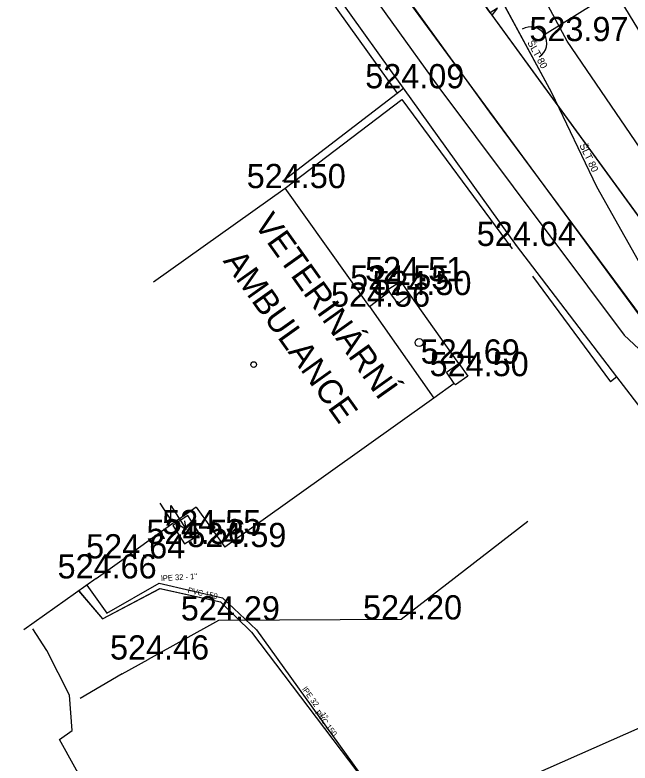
# Model space of a CAD drawing. Extents: x -668867 to -667827, y -1131943 to -1131019.
# Drawn here: x -668575.41 to -668556.37, y -1131413.93 to -1131390.78 of the extents above; entities that cross this region are included whole.
import ezdxf

# ---------------------------------------------------------------- set-up
doc = ezdxf.new("R2010")
doc.units = 0
for name, color, linetype in [('G_Bod_tecka', 7, 'Continuous'), ('G_Bod_vyska', 7, 'Continuous'), ('G_Breh_Teren', 7, 'Continuous'), ('G_Budovy-znacky', 7, 'Continuous'), ('G_Budovy_Objekty', 7, 'Continuous'), ('G_Budovy_vstupy', 7, 'Continuous'), ('G_Plochy_zpevnene', 7, 'Continuous'), ('G_Ploty', 7, 'Continuous'), ('G_Ploty_vstupy', 7, 'Continuous'), ('G_Poznamky_odkaz', 7, 'Continuous'), ('G_Site-kanalizace', 7, 'Continuous'), ('G_Site-Rozvadece', 7, 'Continuous'), ('G_Z_ELsilove_podz_kotovane', 7, 'Continuous'), ('G_Z_KANAL_podz_kotovane', 7, 'Continuous'), ('G_Z_PLYNY_podz_geodeticky', 7, 'Continuous'), ('G_Z_SPOJE_podz_geodeticky', 7, 'Continuous'), ('G_Z_SPOJE_podz_kotovane', 7, 'Continuous'), ('G_Z_SPOJE_podz_priblizne', 7, 'Continuous'), ('G_Z_VODA_podz_kotovane', 7, 'Continuous'), ('Vrstva 12', 7, 'Continuous'), ('Vrstva 17', 7, 'Continuous'), ('Vrstva 25', 7, 'Continuous'), ('Vrstva 26', 7, 'Continuous'), ('Vrstva 3', 7, 'Continuous'), ('Vrstva 4', 7, 'Continuous')]:
    doc.layers.add(name, color=color, linetype=linetype)

msp = doc.modelspace()

# ---------------------------------------------------------------- linework, layer by layer
at = {"layer": 'G_Bod_tecka'}
for p, q in [((-668558.32, -1131391.59), (-668558.32, -1131391.59)), ((-668563.38, -1131393.05), (-668563.38, -1131393.05)), ((-668567.05, -1131396.14), (-668567.05, -1131396.14)), ((-668559.93, -1131397.93), (-668559.93, -1131397.93)), ((-668563.47, -1131399.02), (-668563.47, -1131399.02)), ((-668563.87, -1131399.28), (-668563.87, -1131399.28)), ((-668563.16, -1131399.45), (-668563.16, -1131399.45)), ((-668564.45, -1131399.81), (-668564.45, -1131399.81)), ((-668561.67, -1131401.57), (-668561.67, -1131401.57)), ((-668561.39, -1131401.96), (-668561.39, -1131401.96)), ((-668569.69, -1131406.85), (-668569.69, -1131406.85)), ((-668570.16, -1131407.15), (-668570.16, -1131407.15)), ((-668568.91, -1131407.25), (-668568.91, -1131407.25)), ((-668572.03, -1131407.6), (-668572.03, -1131407.6)), ((-668572.9, -1131408.22), (-668572.9, -1131408.22)), ((-668569.11, -1131409.52), (-668569.11, -1131409.52)), ((-668563.45, -1131409.49), (-668563.45, -1131409.49)), ((-668571.29, -1131410.73), (-668571.29, -1131410.73))]:
    msp.add_line(p, q, dxfattribs=at)
at = {"layer": 'G_Breh_Teren'}
msp.add_lwpolyline([(-668553.36, -1131398.6), (-668555.9, -1131395.13), (-668558.32, -1131391.59), (-668559.57, -1131389.26), (-668560.74, -1131386.88)], dxfattribs=at)
at = {"layer": 'G_Budovy-znacky'}
for centre, radius in [((-668562.9, -1131400.92), 0.125), ((-668568.02, -1131401.601), 0.0875)]:
    msp.add_circle(centre, radius, dxfattribs=at)
at = {"layer": 'G_Budovy_Objekty'}
for p, q in [((-668571.12, -1131399.04), (-668567.05, -1131396.14)), ((-668564.44, -1131399.8), (-668567.05, -1131396.14)), ((-668563.87, -1131399.28), (-668563.47, -1131399.02)), ((-668563.18, -1131399.44), (-668563.47, -1131399.02)), ((-668564.44, -1131399.8), (-668563.83, -1131399.34)), ((-668563.87, -1131399.28), (-668563.83, -1131399.34)), ((-668563.55, -1131399.72), (-668563.83, -1131399.34)), ((-668563.18, -1131399.44), (-668563.55, -1131399.72)), ((-668561.67, -1131401.57), (-668563.18, -1131399.44)), ((-668564.44, -1131399.8), (-668562.44, -1131402.64)), ((-668562.05, -1131401.84), (-668561.67, -1131401.57)), ((-668561.67, -1131401.57), (-668561.39, -1131401.96)), ((-668561.81, -1131402.19), (-668562.05, -1131401.84)), ((-668561.39, -1131401.96), (-668561.77, -1131402.23)), ((-668561.81, -1131402.19), (-668562.44, -1131402.64)), ((-668561.81, -1131402.19), (-668561.77, -1131402.23)), ((-668562.44, -1131402.64), (-668568.91, -1131407.25)), ((-668569.8, -1131406.01), (-668570.09, -1131406.22)), ((-668569.8, -1131406.01), (-668568.91, -1131407.25)), ((-668570.09, -1131406.22), (-668570.55, -1131406.54)), ((-668570.55, -1131406.54), (-668572.03, -1131407.6)), ((-668572.9, -1131408.22), (-668575.14, -1131409.81))]:
    msp.add_line(p, q, dxfattribs=at)
at = {"layer": 'G_Budovy_vstupy'}
msp.add_line((-668572.9, -1131408.22), (-668572.03, -1131407.6), dxfattribs=at)
at = {"layer": 'G_Plochy_zpevnene'}
for p, q in [((-668563.66, -1131389.73), (-668560.72, -1131393.79)), ((-668560.72, -1131393.79), (-668554.74, -1131401.86))]:
    msp.add_line(p, q, dxfattribs=at)
at = {"layer": 'G_Ploty'}
for p, q in [((-668572.8, -1131380.33), (-668563.58, -1131393.2)), ((-668563.38, -1131393.05), (-668571.54, -1131381.66)), ((-668567.13, -1131395.92), (-668563.58, -1131393.2)), ((-668563.58, -1131393.2), (-668563.38, -1131393.05)), ((-668559.88, -1131397.92), (-668563.38, -1131393.05)), ((-668567.05, -1131396.14), (-668563.43, -1131393.4)), ((-668563.43, -1131393.4), (-668560.02, -1131398.02)), ((-668556.78, -1131401.98), (-668559.24, -1131398.75)), ((-668559.39, -1131398.86), (-668556.98, -1131402.13)), ((-668556.78, -1131401.98), (-668556.98, -1131402.13)), ((-668559.53, -1131406.46), (-668563.45, -1131409.49)), ((-668569.11, -1131409.52), (-668571.29, -1131410.73)), ((-668563.45, -1131409.49), (-668569.11, -1131409.52)), ((-668572.09, -1131411.17), (-668573.39, -1131411.94))]:
    msp.add_line(p, q, dxfattribs=at)
at = {"layer": 'G_Ploty_vstupy'}
for p, q in [((-668559.24, -1131398.75), (-668559.88, -1131397.92)), ((-668554.34, -1131405.16), (-668556.78, -1131401.98)), ((-668572.09, -1131411.17), (-668571.29, -1131410.73))]:
    msp.add_line(p, q, dxfattribs=at)
at = {"layer": 'G_Site-kanalizace'}
msp.add_line((-668559.022, -1131391.386), (-668557.46, -1131390.42), dxfattribs=at)
msp.add_arc((-668559.448, -1131391.649), 0.5, 301.7243, 121.7243, dxfattribs=at)
at = {"layer": 'G_Site-Rozvadece'}
for p, q in [((-668570.927, -1131405.885), (-668570.59, -1131406.413)), ((-668570.59, -1131406.413), (-668570.581, -1131405.962)), ((-668570.581, -1131405.962), (-668570.11, -1131406.7)), ((-668570.335, -1131406.553), (-668570.11, -1131406.7)), ((-668570.11, -1131406.7), (-668570.149, -1131406.434))]:
    msp.add_line(p, q, dxfattribs=at)
msp.add_lwpolyline([(-668570.06, -1131406.27), (-668570.52, -1131406.58), (-668570.16, -1131407.15), (-668569.69, -1131406.85)], close=True, dxfattribs=at)
at = {"layer": 'G_Z_ELsilove_podz_kotovane'}
for points in [[(-668553.07, -1131401.18), (-668560.64, -1131390.79), (-668560.52, -1131390.64), (-668560.47, -1131390.57), (-668560.7, -1131390.71), (-668563.76, -1131386.29), (-668564.44, -1131384.76), (-668564.02, -1131383.36), (-668563.33, -1131381.4), (-668564.13, -1131378.78), (-668566.67, -1131376.29), (-668567.21, -1131375.91), (-668568.85, -1131374.12), (-668569.13, -1131373.48), (-668569.4, -1131372.96), (-668569.17, -1131372.68), (-668569.5, -1131372.73), (-668572.15, -1131368.37), (-668573.22, -1131367.75), (-668578.11, -1131371.07)], [(-668578.11, -1131371.07), (-668573.22, -1131367.75), (-668572.15, -1131368.37), (-668569.5, -1131372.73), (-668569.13, -1131373.48), (-668568.85, -1131374.12), (-668567.21, -1131375.91), (-668566.67, -1131376.29), (-668564.13, -1131378.78), (-668563.33, -1131381.4), (-668564.02, -1131383.36), (-668564.44, -1131384.76), (-668563.76, -1131386.29), (-668560.7, -1131390.71), (-668553.07, -1131401.18), (-668550, -1131405.19), (-668547.122, -1131408.782), (-668546.77, -1131408.529)], [(-668546.7, -1131408.62), (-668547.06, -1131408.86), (-668564.886, -1131416.739)]]:
    msp.add_lwpolyline(points, dxfattribs=at)
at = {"layer": 'G_Z_KANAL_podz_kotovane'}
msp.add_lwpolyline([(-668573.44, -1131408.6), (-668572.7, -1131409.47), (-668570.92, -1131408.53), (-668569.05, -1131408.94), (-668568.09, -1131409.88), (-668564.57, -1131414.53), (-668562.59, -1131417.08), (-668554.32, -1131428.46)], dxfattribs=at)
at = {"layer": 'G_Z_PLYNY_podz_geodeticky'}
msp.add_lwpolyline([(-668582.9, -1131361.57), (-668582.85, -1131361.72), (-668582.68, -1131361.94), (-668573.97, -1131374.75), (-668573.24, -1131376.14), (-668572.03, -1131378.36), (-668571.85, -1131379.4), (-668569.56, -1131382.9), (-668562.29, -1131393.03), (-668556.55, -1131400.69), (-668554.56, -1131402.55), (-668551.52, -1131405.79), (-668550.93, -1131406.58), (-668549.99, -1131407.86)], dxfattribs=at)
at = {"layer": 'G_Z_SPOJE_podz_geodeticky'}
for points in [[(-668596.5, -1131371.9), (-668590.06, -1131367.67), (-668586.84, -1131366.73), (-668584.36, -1131366.65), (-668582.43, -1131367.26), (-668580.04, -1131368.79), (-668577.5, -1131371.75), (-668574.51, -1131375.79), (-668573.93, -1131376.72), (-668573.6, -1131376.56), (-668569.12, -1131373.42), (-668568.53, -1131373.04), (-668560.49, -1131384.05), (-668554.48, -1131393.92), (-668544.31, -1131406.9), (-668535.24, -1131419.7), (-668530.52, -1131423.47)], [(-668577.41, -1131372.64), (-668576.75, -1131372.81), (-668574.72, -1131375.63), (-668571.66, -1131379.63), (-668569.93, -1131382), (-668566.96, -1131386.01), (-668566.38, -1131386.07), (-668554.43, -1131402.33), (-668544.84, -1131415.34), (-668542.78, -1131418.73), (-668542.11, -1131420.92), (-668541.19, -1131423.7), (-668539.75, -1131426.96), (-668539.62, -1131427.57), (-668542.44, -1131429.8), (-668548.54, -1131434.11), (-668549.28, -1131434.23), (-668549.75, -1131434.41), (-668552.5, -1131436.89), (-668555.29, -1131438.73), (-668558.67, -1131441.06), (-668558.78, -1131441.24), (-668563.11, -1131444.25), (-668563.75, -1131444.7)], [(-668572.18, -1131416.88), (-668572.24, -1131416.44), (-668574.03, -1131413.2), (-668573.64, -1131412.93), (-668573.72, -1131411.83), (-668574.42, -1131410.45), (-668574.86, -1131409.78)]]:
    msp.add_lwpolyline(points, dxfattribs=at)
at = {"layer": 'G_Z_SPOJE_podz_kotovane'}
for points in [[(-668577.41, -1131372.64), (-668576.75, -1131372.81), (-668574.72, -1131375.63), (-668571.66, -1131379.63), (-668569.93, -1131382), (-668566.96, -1131386.01), (-668566.38, -1131386.07), (-668554.43, -1131402.33), (-668544.84, -1131415.34), (-668542.78, -1131418.73), (-668542.11, -1131420.92), (-668541.19, -1131423.7), (-668539.75, -1131426.96), (-668539.62, -1131427.57), (-668542.44, -1131429.8), (-668548.54, -1131434.11), (-668549.28, -1131434.23), (-668549.75, -1131434.41), (-668552.5, -1131436.89), (-668555.29, -1131438.73), (-668558.67, -1131441.06), (-668558.78, -1131441.24), (-668563.11, -1131444.25), (-668563.75, -1131444.7)], [(-668572.18, -1131416.88), (-668572.24, -1131416.44), (-668574.03, -1131413.2), (-668573.64, -1131412.93), (-668573.72, -1131411.83), (-668574.42, -1131410.45), (-668574.86, -1131409.78)]]:
    msp.add_lwpolyline(points, dxfattribs=at)
at = {"layer": 'G_Z_SPOJE_podz_priblizne'}
for points in [[(-668596.5, -1131371.9), (-668590.06, -1131367.67), (-668586.84, -1131366.73), (-668584.36, -1131366.65), (-668582.43, -1131367.26), (-668580.04, -1131368.79), (-668577.5, -1131371.75), (-668574.51, -1131375.79), (-668573.93, -1131376.72), (-668573.6, -1131376.56), (-668569.12, -1131373.42), (-668568.53, -1131373.04), (-668560.49, -1131384.05), (-668554.48, -1131393.92), (-668544.31, -1131406.9), (-668535.24, -1131419.7), (-668530.52, -1131423.47)], [(-668577.41, -1131372.64), (-668576.75, -1131372.81), (-668574.72, -1131375.63), (-668571.66, -1131379.63), (-668569.93, -1131382), (-668566.96, -1131386.01), (-668566.38, -1131386.07), (-668554.43, -1131402.33), (-668544.84, -1131415.34), (-668542.78, -1131418.73), (-668542.11, -1131420.92), (-668541.19, -1131423.7), (-668539.75, -1131426.96), (-668539.62, -1131427.57), (-668542.44, -1131429.8), (-668548.54, -1131434.11), (-668549.28, -1131434.23), (-668549.75, -1131434.41), (-668552.5, -1131436.89), (-668555.29, -1131438.73), (-668558.67, -1131441.06), (-668558.78, -1131441.24), (-668563.11, -1131444.25), (-668563.75, -1131444.7)], [(-668572.18, -1131416.88), (-668572.24, -1131416.44), (-668574.03, -1131413.2), (-668573.64, -1131412.93), (-668573.72, -1131411.83), (-668574.42, -1131410.45), (-668574.86, -1131409.78)]]:
    msp.add_lwpolyline(points, dxfattribs=at)
at = {"layer": 'G_Z_VODA_podz_kotovane'}
for points in [[(-668570.57, -1131372.24), (-668566.34, -1131379.16), (-668564.69, -1131382.1), (-668562.36, -1131386.61), (-668558.8, -1131393.18), (-668557.41, -1131396.09), (-668553.99, -1131402.16), (-668552.94, -1131404.32), (-668552.38, -1131405.7), (-668552.19, -1131406.86), (-668552.79, -1131416.65), (-668552.99, -1131419.99), (-668553.27, -1131424.07), (-668553.7, -1131429), (-668553.71, -1131429.07), (-668554.21, -1131434.2), (-668554.35, -1131436.47), (-668554.34, -1131437.86), (-668554.5, -1131439.75), (-668554.99, -1131442.14), (-668555.27, -1131443.01), (-668555.95, -1131443.46), (-668557.01, -1131444.17), (-668559.06, -1131445.68)], [(-668573.19, -1131408.43), (-668572.57, -1131409.29), (-668570.95, -1131408.37), (-668568.99, -1131408.82), (-668567.93, -1131409.81), (-668562.8, -1131416.94), (-668557.94, -1131423.47), (-668554.52, -1131427.94), (-668553.7, -1131429)]]:
    msp.add_lwpolyline(points, dxfattribs=at)
at = {"layer": 'Vrstva 12'}
msp.add_lwpolyline([(-668573.437, -1131408.603), (-668572.698, -1131409.472), (-668570.923, -1131408.531), (-668569.051, -1131408.942), (-668568.09, -1131409.88), (-668564.57, -1131414.53), (-668562.59, -1131417.08), (-668554.32, -1131428.46)], dxfattribs=at)
at = {"layer": 'Vrstva 17'}
for p, q in [((-668560.64, -1131390.79), (-668560.52, -1131390.64)), ((-668553.07, -1131401.18), (-668560.64, -1131390.79))]:
    msp.add_line(p, q, dxfattribs=at)
at = {"layer": 'Vrstva 25'}
msp.add_lwpolyline([(-668570.574, -1131372.245), (-668566.339, -1131379.165), (-668564.692, -1131382.104), (-668562.355, -1131386.61), (-668558.797, -1131393.184), (-668557.411, -1131396.094), (-668553.994, -1131402.159), (-668552.936, -1131404.317), (-668552.382, -1131405.702), (-668552.191, -1131406.862), (-668552.79, -1131416.652), (-668552.993, -1131419.994), (-668553.272, -1131424.072), (-668553.698, -1131429.005), (-668553.707, -1131429.074), (-668554.206, -1131434.199), (-668554.348, -1131436.47), (-668554.341, -1131437.855), (-668554.499, -1131439.751), (-668554.987, -1131442.142), (-668555.275, -1131443.005), (-668555.95, -1131443.457), (-668557.01, -1131444.169), (-668559.059, -1131445.682)], dxfattribs=at)
at = {"layer": 'Vrstva 26'}
msp.add_lwpolyline([(-668573.188, -1131408.426), (-668572.57, -1131409.29), (-668570.95, -1131408.37), (-668568.99, -1131408.82), (-668567.93, -1131409.81), (-668562.803, -1131416.941), (-668557.936, -1131423.465), (-668554.524, -1131427.943), (-668553.698, -1131429.005)], dxfattribs=at)

# ---------------------------------------------------------------- texts
at = {"layer": 'G_Bod_vyska'}
for s, p in [('523.97', (-668559.486, -1131391.59)), ('524.09', (-668564.568, -1131393.05)), ('524.50', (-668568.236, -1131396.14)), ('524.04', (-668561.116, -1131397.93)), ('524.51', (-668564.572, -1131399.02)), ('524.55', (-668565.034, -1131399.28)), ('524.50', (-668564.346, -1131399.45)), ('524.56', (-668565.628, -1131399.81)), ('524.69', (-668562.85, -1131401.57)), ('524.50', (-668562.576, -1131401.96)), ('524.55', (-668570.854, -1131406.85)), ('524.56', (-668571.338, -1131407.15)), ('524.59', (-668570.076, -1131407.25)), ('524.64', (-668573.208, -1131407.6)), ('524.66', (-668574.092, -1131408.22)), ('524.29', (-668570.276, -1131409.52)), ('524.20', (-668564.636, -1131409.49)), ('524.46', (-668572.468, -1131410.73))]:
    msp.add_text(s, height=0.75, dxfattribs=at).set_placement(p)
at = {"layer": 'G_Poznamky_odkaz'}
for s, p in [('VETERINÁRNÍ', (-668568.031, -1131397.251)), ('AMBULANCE', (-668568.986, -1131398.396))]:
    msp.add_text(s, height=0.75, rotation=305.5078, dxfattribs=at).set_placement(p)
at = {"layer": 'Vrstva 3'}
for rotation, p in [(347.6059, (-668570.076, -1131408.663)), (307.1081, (-668566.131, -1131412.381))]:
    msp.add_text('PVC 150', height=0.1755, rotation=rotation, dxfattribs=at).set_placement(p)
at = {"layer": 'Vrstva 4'}
for s, height, rotation, p in [('ŠLT 80', 0.2194, 298.4261, (-668559.556, -1131391.634)), ('ŠLT 80', 0.2194, 295.4327, (-668557.943, -1131394.814)), ('lPE 32 - 1"', 0.17551, 3.62, (-668570.881, -1131408.304)), ('lPE 32  - 1"', 0.17551, 305.5648, (-668566.529, -1131411.651))]:
    msp.add_text(s, height=height, rotation=rotation, dxfattribs=at).set_placement(p)

doc.saveas('drawing.dxf')
